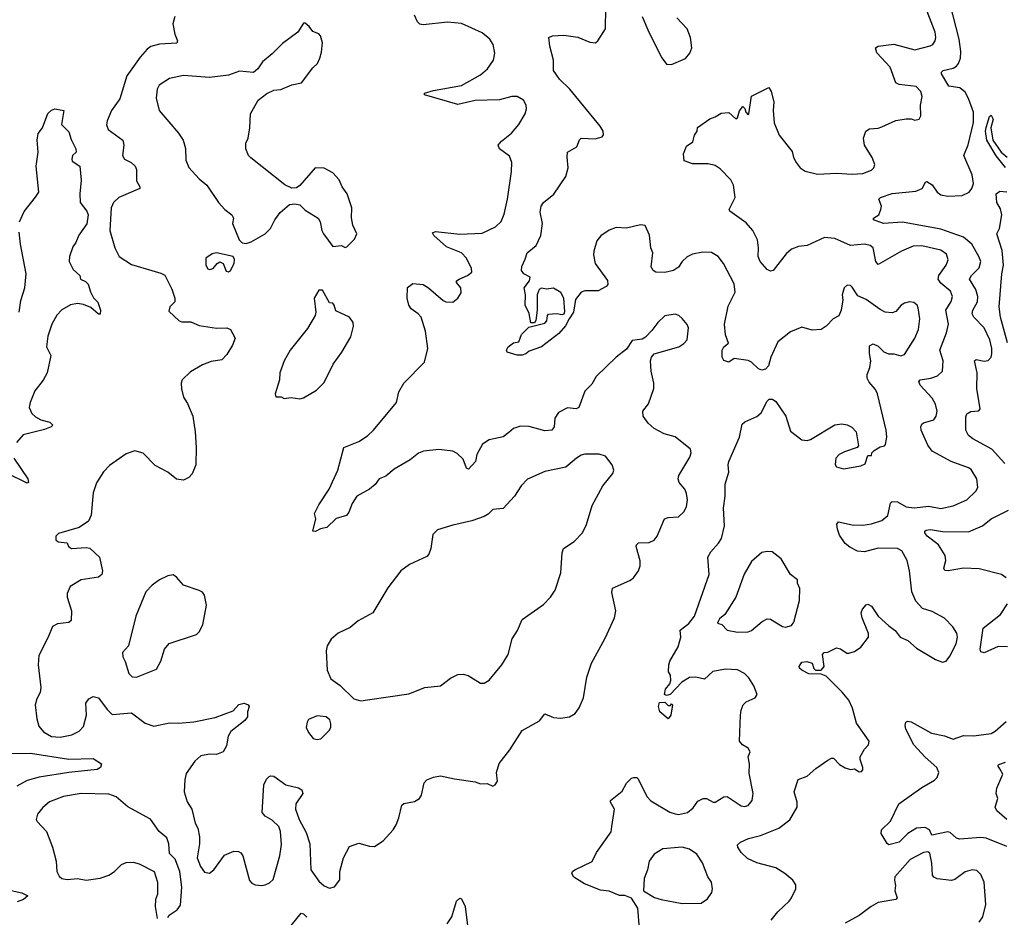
# Model space of a CAD drawing. Extents: x 1550320 to 1685906, y 509093 to 640511.
# Tile 320 of 532: x 1613882 to 1619550, y 567692 to 572857. Entities that reach past the tile are written whole.
import ezdxf

# ---------------------------------------------------------------- set-up
doc = ezdxf.new("R2010")
doc.units = 0

msp = doc.modelspace()

# ---------------------------------------------------------------- linework, layer by layer
at = {"layer": '0CON20XD'}
for points in [[(1619552.8, 570302.8), (1619478.9, 570385), (1619370, 570445), (1619344.4, 570465), (1619327.8, 570495), (1619328.8, 570571.2), (1619335, 570590), (1619357.3, 570602.7), (1619403.3, 570606.7), (1619411.2, 570618.8), (1619391.2, 570735), (1619393.8, 570825), (1619379.2, 570895), (1619387.5, 570902.5), (1619435, 570892.9), (1619456.4, 570896.4), (1619474.5, 570915), (1619478.7, 570935), (1619478.7, 570965), (1619467.3, 571015), (1619433.8, 571085), (1619375.5, 571145), (1619365.5, 571165), (1619369.5, 571185), (1619395.3, 571234.7), (1619397.7, 571265), (1619386.9, 571305), (1619349.1, 571365), (1619360.5, 571385), (1619405, 571430), (1619414.3, 571465), (1619404.4, 571495), (1619362.5, 571565), (1619314.4, 571605), (1619185, 571651.6), (1618965, 571691.9), (1618855, 571684.3), (1618797.5, 571705), (1618797.5, 571715), (1618828.8, 571735), (1618840, 571765), (1618842.5, 571785), (1618828.8, 571825), (1618836.7, 571835), (1618905, 571856.9), (1619040.2, 571869.8), (1619078, 571885), (1619096.7, 571923.3), (1619105, 571926.2), (1619135, 571907.1), (1619164.2, 571864.2), (1619185, 571850), (1619225, 571841.8), (1619307.5, 571845), (1619347.5, 571865), (1619362.9, 571885), (1619372.5, 571915), (1619364.7, 571965), (1619318.2, 572075), (1619341.9, 572138.1), (1619372.8, 572265), (1619372.5, 572325), (1619344.4, 572404.4), (1619325, 572440), (1619295, 572464.6), (1619230, 572475), (1619188.5, 572545), (1619188.1, 572555), (1619198, 572565), (1619255, 572578.4), (1619275, 572590.8), (1619287.3, 572605), (1619297.6, 572635), (1619299.4, 572675), (1619291, 572745), (1619237.2, 572955)], [(1617995, 571336.7), (1617934.4, 571455), (1617903.8, 571493.8), (1617865, 571517.3), (1617815, 571520.5), (1617755, 571507.5), (1617725, 571492.9), (1617695.8, 571465), (1617675, 571434.2), (1617645, 571414.4), (1617595, 571402.2), (1617545, 571404.4), (1617529.4, 571415), (1617518.1, 571435), (1617527.1, 571515), (1617514.4, 571545), (1617508.3, 571618.3), (1617483, 571673), (1617455, 571676.7), (1617375, 571658.6), (1617315, 571661.9), (1617275, 571646.7), (1617226.7, 571613.3), (1617204.6, 571585), (1617186.9, 571525), (1617184.4, 571504.4), (1617194.2, 571455), (1617266.1, 571356.1), (1617267, 571333), (1617258.3, 571321.7), (1617212.7, 571297.3), (1617135, 571297.5), (1617115, 571290), (1617082.2, 571247.8), (1617070, 571175), (1617045, 571136.7), (1617023.3, 571095), (1616985, 571051.2), (1616885, 570974.2), (1616815, 570950), (1616796.1, 570933.9), (1616775, 570926.2), (1616745, 570927.5), (1616688.8, 570945), (1616684.2, 570955), (1616694.3, 570975), (1616725, 570998.2), (1616756.4, 571003.6), (1616770, 571045), (1616812.1, 571087.9), (1616905, 571111.2), (1616916.7, 571125), (1616920, 571155), (1616926.4, 571163.6), (1616973, 571167), (1617005, 571160.8), (1617015.7, 571164.3), (1617021.1, 571178.9), (1617015.4, 571255), (1616998, 571288), (1616955, 571311.9), (1616915, 571306), (1616885, 571312.9), (1616872.5, 571305), (1616861.1, 571275), (1616861.4, 571185), (1616854, 571126), (1616845, 571112.5), (1616823.6, 571113.6), (1616815.8, 571165.8), (1616791.2, 571215), (1616794, 571275), (1616786.7, 571315), (1616816.2, 571355), (1616820, 571375), (1616785, 571395.8), (1616770.8, 571415), (1616772.7, 571437.3), (1616791.4, 571478.6), (1616804, 571515), (1616855, 571558.8), (1616882.9, 571615), (1616890.8, 571685), (1616878.8, 571748.8), (1616884.2, 571785), (1616898, 571805), (1616956.4, 571853.6), (1617025.6, 571955), (1617040, 572005), (1617033, 572067), (1617036.2, 572095), (1617090, 572125), (1617104.4, 572165.6), (1617115, 572176), (1617195, 572171.9), (1617235, 572184), (1617242, 572195), (1617241.2, 572215), (1617224, 572245), (1617048.1, 572458.1), (1616989.2, 572515), (1616954.4, 572565), (1616955.8, 572625), (1616934.2, 572705), (1616927.5, 572755), (1616950, 572765), (1617015, 572767.8), (1617095, 572757.5), (1617165, 572728), (1617195.9, 572724.1), (1617210, 572735), (1617253.8, 572805), (1617257, 572923)], [(1618286, 567945), (1618235, 567976.5), (1618125.4, 568005.4), (1618071.4, 568031.4), (1618036.2, 568065), (1618016.7, 568095), (1618015, 568110), (1618032.5, 568125), (1618076.7, 568145), (1618146.7, 568163.3), (1618252, 568205), (1618315, 568252.9), (1618357.8, 568325), (1618358.1, 568355), (1618341.2, 568415), (1618363.3, 568485), (1618415, 568503.3), (1618465, 568547.5), (1618533.9, 568596.1), (1618555, 568607.5), (1618567, 568607), (1618600.7, 568570.7), (1618635, 568552.5), (1618665, 568542.5), (1618687, 568547), (1618715, 568530), (1618728.3, 568531.7), (1618735, 568540), (1618736.7, 568555), (1618720.7, 568600.7), (1618721.2, 568615), (1618745, 568660), (1618768.8, 568685), (1618772, 568705), (1618699.2, 568809.2), (1618675.9, 568895), (1618655, 568941.5), (1618617.3, 568987.3), (1618525, 569079.1), (1618495, 569091.9), (1618425, 569093.6), (1618383.8, 569115), (1618372, 569125), (1618370, 569135), (1618385, 569161.2), (1618414.3, 569164.3), (1618444.2, 569154.2), (1618454.4, 569124.4), (1618464.2, 569114.2), (1618495, 569113.8), (1618512.5, 569135), (1618504.2, 569205), (1618513.3, 569215), (1618535, 569218), (1618585, 569242), (1618607.9, 569237.9), (1618643, 569213), (1618655, 569212), (1618687.9, 569222.1), (1618725, 569246.7), (1618769.2, 569305), (1618767.5, 569325), (1618731.4, 569415), (1618726, 569444), (1618734.3, 569465.7), (1618755, 569490), (1618765, 569493.3), (1618785, 569482), (1618825, 569425.8), (1618885, 569369.2), (1618922.7, 569342.7), (1618950.8, 569305), (1618994.4, 569284.4), (1619045, 569241.2), (1619155, 569176), (1619195, 569161.2), (1619215, 569166.7), (1619237.5, 569195), (1619273.4, 569266.6), (1619280, 569305), (1619276.2, 569326.2), (1619253.4, 569363.4), (1619205, 569413.8), (1619135, 569451.4), (1619079.3, 569469.3), (1619041.7, 569511.7), (1619017.3, 569565), (1619005.4, 569685), (1618990.5, 569745), (1618961.1, 569801.1), (1618935, 569814.5), (1618825, 569816.2), (1618745, 569795.4), (1618705, 569799.6), (1618661.3, 569821.3), (1618633.6, 569843.6), (1618601.8, 569891.8), (1618589.3, 569925), (1618585.5, 569954.5), (1618595, 569967.1), (1618675, 569950.8), (1618735, 569948), (1618785, 569956), (1618845, 569976.2), (1618878.8, 570005), (1618894.4, 570075), (1618905, 570085.7), (1618935, 570083.3), (1618985, 570053.8), (1619031.7, 570048.3), (1619115, 570058.5), (1619185, 570044.4), (1619255, 570060), (1619335.4, 570094.6), (1619385.8, 570145), (1619396.9, 570165), (1619392.5, 570215), (1619359.1, 570269.1), (1619345, 570279.4), (1619245, 570314.4), (1619135.6, 570375), (1619109.6, 570409.6), (1619071.1, 570495), (1619069.1, 570515), (1619075, 570529.2), (1619085, 570537.5), (1619145, 570555.7), (1619157.8, 570575), (1619164.5, 570605), (1619155, 570644), (1619135, 570679.4), (1619066.7, 570755), (1619057.5, 570775), (1619065, 570785.5), (1619126.7, 570795), (1619165, 570808.1), (1619194.3, 570835), (1619199.1, 570895), (1619179.6, 570955), (1619217.9, 571055), (1619229.6, 571105), (1619212.7, 571185), (1619244.6, 571235), (1619252.9, 571265), (1619240.6, 571295), (1619185, 571340.5), (1619170, 571365), (1619173.6, 571385), (1619216.5, 571445), (1619227.5, 571475), (1619217.9, 571507.9), (1619185, 571530.5), (1619075, 571556.2), (1619025, 571553.2), (1618957.5, 571525), (1618825, 571448.8), (1618811.1, 571465), (1618795, 571543.8), (1618778.4, 571558.4), (1618745, 571565.4), (1618665, 571557.7), (1618575, 571597.5), (1618515, 571604.3), (1618415, 571558), (1618365, 571551.9), (1618325, 571536.7), (1618295, 571510.6), (1618220, 571415), (1618205, 571410), (1618185, 571420), (1618145, 571466.7), (1618133.1, 571495), (1618135.5, 571545), (1618129.8, 571589.8), (1618102.2, 571645), (1618065, 571688), (1617970, 571755), (1617966.7, 571765), (1618001.2, 571835), (1617991.4, 571905), (1617975.6, 571935), (1617915, 571999.4), (1617885, 572017.5), (1617845, 572028.5), (1617755, 572028.6), (1617707.5, 572045), (1617702.5, 572085), (1617720.7, 572129.3), (1617756.7, 572155), (1617767.5, 572192.5), (1617782.5, 572215), (1617783.3, 572236.7), (1617855, 572287.5), (1617885, 572297.5), (1617920.7, 572319.3), (1617965, 572322.5), (1618005, 572287.5), (1618015, 572292.5), (1618026.4, 572333.6), (1618045, 572357.5), (1618057, 572347), (1618062.5, 572325), (1618075, 572310), (1618080, 572315), (1618095, 572417.5), (1618195, 572467.5), (1618207.5, 572445), (1618223.8, 572385), (1618220, 572335), (1618226, 572264), (1618253.3, 572193.3), (1618329.7, 572099.7), (1618336.7, 572065), (1618352.9, 572035), (1618375.3, 572005.3), (1618404, 571985), (1618475, 571968.2), (1618585, 571973.6), (1618675, 571967.8), (1618735, 571972.2), (1618785, 571991.4), (1618800, 572005), (1618804.2, 572025), (1618789.4, 572065), (1618745.5, 572135), (1618739.4, 572175), (1618752.5, 572215), (1618775, 572230), (1618825, 572232.9), (1618845, 572240), (1618925, 572277.5), (1618986.1, 572286.1), (1619015, 572286.7), (1619035, 572280), (1619060, 572285), (1619070, 572305), (1619067.5, 572365), (1619077.1, 572415), (1619070, 572445), (1619042.7, 572472.7), (1618945, 572484.3), (1618925, 572494), (1618892.2, 572585), (1618816.7, 572666.7), (1618808.8, 572695), (1618824.3, 572705.7), (1618915, 572715.7), (1619035, 572684.5), (1619123.5, 572706.5), (1619138, 572715), (1619152.5, 572735), (1619156.9, 572755), (1619151.9, 572785), (1619106.4, 572905)], [(1614775.8, 572875), (1614764.3, 572834.3), (1614774.2, 572775), (1614791.2, 572735), (1614787.5, 572722.5), (1614686.6, 572716.6), (1614637, 572703), (1614615, 572688.1), (1614575, 572641.4), (1614499.4, 572535), (1614457.9, 572402.1), (1614410.5, 572335), (1614384.7, 572275.3), (1614381.7, 572251.7), (1614392.2, 572225), (1614476.7, 572165), (1614481.9, 572135), (1614473.1, 572075), (1614486, 572055), (1614523.8, 572035), (1614546, 572015), (1614554, 571995), (1614555, 571930), (1614573.8, 571895), (1614573.3, 571885), (1614452, 571835), (1614422.5, 571805), (1614408.1, 571775), (1614401.5, 571645), (1614428.9, 571545), (1614455, 571494.3), (1614525, 571447.8), (1614695, 571399.4), (1614717.9, 571387.9), (1614757.6, 571307.6), (1614775.7, 571255), (1614775.8, 571234.2), (1614746.7, 571205), (1614740.7, 571180.7), (1614800, 571125), (1614815, 571118), (1614867.9, 571117.9), (1614915, 571097.5), (1615015, 571082.9), (1615075, 571084), (1615096.2, 571075), (1615122, 571025), (1615106.9, 570985), (1615075, 570930), (1615045, 570900), (1614985, 570891.2), (1614935, 570870.8), (1614865, 570831.1), (1614816.9, 570785), (1614810.9, 570765), (1614812.8, 570732.8), (1614825.8, 570685), (1614847.9, 570647.9), (1614878, 570575), (1614892, 570485), (1614898.6, 570395), (1614895.9, 570295.9), (1614875, 570243.3), (1614855, 570223.8), (1614825, 570207.5), (1614785, 570213.8), (1614734.4, 570254.4), (1614662.7, 570292.7), (1614593.4, 570363.4), (1614545, 570375.7), (1614495, 570358.5), (1614398.1, 570291.9), (1614364.6, 570255.4), (1614325, 570192), (1614304.4, 570135), (1614294.4, 570005.6), (1614277.5, 569972.5), (1614225, 569936), (1614105, 569900), (1614090, 569885), (1614090, 569865), (1614103.6, 569853.6), (1614155, 569846.7), (1614162.5, 569825), (1614180, 569815), (1614265, 569820), (1614285.8, 569815.8), (1614341.2, 569765), (1614359.2, 569685), (1614355.8, 569664.2), (1614335, 569648.8), (1614235, 569633.1), (1614172.9, 569595), (1614155.8, 569555), (1614154.4, 569535), (1614179.4, 569455), (1614179.1, 569400.9), (1614165, 569388.6), (1614098.9, 569381.1), (1614070, 569365), (1614046.7, 569305), (1613992, 569198), (1613987.5, 569145), (1614004.5, 569015), (1613999.5, 568985), (1613979.8, 568950.2), (1613971.8, 568915), (1613980, 568835), (1613992.5, 568792.5), (1614018.9, 568758.9), (1614065, 568732.1), (1614115, 568728.9), (1614182.5, 568742.5), (1614225, 568762.5), (1614249.6, 568790.4), (1614266.9, 568855), (1614262.1, 568925), (1614279.8, 568950.2), (1614305, 568961.8), (1614335, 568955.6), (1614385, 568888.6), (1614415, 568860), (1614525, 568869.4), (1614605, 568808.6), (1614655, 568791.4), (1614745, 568811.9), (1614795, 568809.2), (1614885, 568816.7), (1615007.6, 568842.4), (1615110.7, 568879.3), (1615142.7, 568917.3), (1615175, 568923.8), (1615197.5, 568915), (1615203.3, 568905), (1615193.3, 568875), (1615192.5, 568845), (1615177.5, 568825), (1615097.9, 568762.1), (1615082.5, 568735), (1615071.7, 568678.3), (1615053.8, 568645), (1615015, 568628.6), (1614975, 568631.4), (1614925, 568622), (1614890.3, 568589.7), (1614839.7, 568520.3), (1614832.2, 568485), (1614829.4, 568415), (1614847, 568357), (1614873.3, 568315), (1614893, 568233), (1614907.5, 568205), (1614916.7, 568155), (1614916.7, 568115), (1614903.3, 568035), (1614922.5, 567985), (1614945, 567952), (1614975, 567946), (1614999.2, 567965), (1615060.9, 568049.1), (1615115, 568072), (1615141.7, 568071.7), (1615155, 568063.3), (1615166, 568045), (1615204.5, 567904.5), (1615218.3, 567888.3), (1615238.3, 567878.3), (1615275, 567874.4), (1615295, 567878.6), (1615319.7, 567890.3), (1615340.7, 567909.3), (1615378.9, 568045), (1615389.1, 568110.9), (1615383.1, 568185), (1615374.2, 568215), (1615335, 568250.8), (1615295, 568273.8), (1615278.8, 568295), (1615286.7, 568455), (1615302.7, 568487.3), (1615318, 568502), (1615325, 568506.7), (1615345, 568503.8), (1615415, 568454.2), (1615487, 568437), (1615506, 568425), (1615512, 568405), (1615472.5, 568345), (1615469.1, 568315), (1615490.9, 568255), (1615530.3, 568180.3), (1615551.5, 568115), (1615557.5, 567965), (1615605, 567900.8), (1615635, 567874), (1615665, 567860), (1615695, 567866.7), (1615725, 567907.5), (1615725.7, 567955), (1615746.9, 568035), (1615780.9, 568099.1), (1615835, 568118.6), (1615895, 568100.8), (1615925, 568100), (1615975, 568132), (1616032.9, 568195), (1616050, 568225), (1616065.5, 568265), (1616081.7, 568338.3), (1616093.6, 568346.4), (1616155, 568358.6), (1616184.4, 568375.6), (1616194.2, 568395), (1616210, 568465), (1616225, 568482.5), (1616265, 568498.8), (1616305, 568506), (1616385, 568488), (1616505, 568471.2), (1616535, 568460), (1616573, 568463), (1616605, 568447.5), (1616620, 568455), (1616632.5, 568475), (1616626.2, 568525), (1616643, 568577), (1616704, 568655), (1616775, 568767.5), (1616875, 568823.3), (1616905, 568863.3), (1616955, 568842.5), (1616995, 568837.1), (1617047.5, 568845), (1617080, 568865), (1617103.4, 568896.6), (1617128.1, 568955), (1617147, 569073), (1617174.6, 569155.4), (1617252.4, 569297.6), (1617306, 569415), (1617314, 569455), (1617291.4, 569561.4), (1617295, 569586.2), (1617395, 569630), (1617416, 569645), (1617444.2, 569685), (1617454.2, 569715), (1617454.2, 569744.2), (1617430, 569825), (1617432.5, 569835), (1617445, 569846.2), (1617505, 569848.6), (1617535, 569862.9), (1617551.9, 569885), (1617594.5, 569985.5), (1617615, 569992.9), (1617675, 569995.8), (1617706, 570025), (1617720, 570055), (1617725.6, 570095), (1617720.7, 570130.7), (1617710.6, 570155), (1617678.9, 570195), (1617672.9, 570215), (1617677.3, 570235), (1617739.8, 570340.2), (1617747.3, 570365), (1617744.4, 570385), (1617655, 570457.5), (1617592.5, 570475), (1617535, 570504.3), (1617500.8, 570535), (1617472, 570575), (1617470, 570605), (1617502.7, 570647.3), (1617532.5, 570735), (1617532.5, 570765), (1617518, 570835), (1617512.5, 570895), (1617519.2, 570915), (1617535, 570933.8), (1617675.6, 570974.4), (1617705.8, 570994.2), (1617724.1, 571015.9), (1617732.5, 571085), (1617725, 571103.3), (1617695, 571138.8), (1617675.7, 571155.7), (1617655, 571162), (1617595, 571152.5), (1617555, 571115.8), (1617521.3, 571068.7), (1617485, 571031.2), (1617465, 571018), (1617408.5, 571011.5), (1617375, 570961.4), (1617315.4, 570914.6), (1617201.4, 570805), (1617175, 570760), (1617135, 570720), (1617100, 570625), (1617085, 570618.8), (1617035, 570624.3), (1616983.4, 570596.6), (1616962, 570565), (1616959.2, 570515), (1616945, 570496), (1616905, 570491.4), (1616815, 570515.6), (1616765, 570518.6), (1616724.3, 570505.7), (1616697.9, 570482.1), (1616665, 570456), (1616585, 570439.2), (1616545.6, 570414.4), (1616513.3, 570355), (1616505.7, 570314.3), (1616465, 570271.2), (1616455, 570277.5), (1616435, 570328), (1616400.3, 570360.3), (1616375, 570374.3), (1616295, 570384.3), (1616205.7, 570374.3), (1616177.3, 570362.7), (1616130, 570325), (1616038.3, 570271.7), (1615989.7, 570230.3), (1615951.2, 570215), (1615928.3, 570181.7), (1615896.7, 570155), (1615822.5, 570115), (1615796.1, 570073.9), (1615777, 570023), (1615762.5, 570005), (1615703.9, 569986.1), (1615650, 569935), (1615613, 569927), (1615585, 569912.5), (1615570, 569915), (1615587.5, 569985), (1615580, 570015), (1615603.3, 570065), (1615663.4, 570156.6), (1615714.4, 570265.6), (1615747.5, 570395), (1615835, 570429.2), (1615885, 570463.3), (1615918.1, 570495), (1616050.8, 570655), (1616063.8, 570715), (1616093.3, 570765), (1616213, 570887), (1616231.9, 570965), (1616218.9, 571065), (1616192.9, 571145), (1616175.3, 571165.3), (1616135, 571193.3), (1616121.9, 571215), (1616112.5, 571255), (1616114.2, 571315.8), (1616145, 571339.2), (1616205, 571333.1), (1616235, 571314.3), (1616320.7, 571240.7), (1616335.8, 571234.2), (1616375, 571232.5), (1616404, 571255), (1616422.9, 571285), (1616422.5, 571315), (1616396.2, 571345), (1616396.7, 571355), (1616411.2, 571365)], [(1615755, 571546.7), (1615765, 571550), (1615810, 571595), (1615822.5, 571625), (1615800, 571675), (1615792.3, 571717.7), (1615793.3, 571775), (1615767.5, 571855), (1615737.5, 571895), (1615721.2, 571935), (1615685.6, 571975.6), (1615635, 572002.5), (1615582.5, 572005), (1615495, 571903.3), (1615475, 571890), (1615448.3, 571888.3), (1615407.7, 571907.7), (1615212.7, 572062.7), (1615200, 572075), (1615183.3, 572115), (1615183.6, 572146.4), (1615196.7, 572175), (1615206, 572235), (1615211.2, 572315), (1615255, 572393.3), (1615305, 572432.5), (1615345, 572452.5), (1615385, 572456.2), (1615447.7, 572482.3), (1615505, 572493.8), (1615569.7, 572580.3), (1615595.5, 572604.5), (1615610.8, 572635), (1615619.2, 572670.8), (1615625.8, 572725), (1615613.8, 572765), (1615605, 572776.2), (1615569.3, 572789.3), (1615547.7, 572817.7), (1615525, 572837.5), (1615515, 572837.5), (1615483.9, 572786.1), (1615395, 572721.2), (1615335, 572660), (1615280, 572615), (1615253.3, 572575), (1615227.3, 572552.7), (1615148.3, 572561.7), (1615085, 572537.5), (1614975, 572525.6), (1614825, 572535.4), (1614745, 572518.9), (1614685, 572481.2), (1614673.2, 572456.8), (1614668.1, 572405), (1614684.3, 572335), (1614796.9, 572205), (1614822.9, 572165), (1614835.7, 572115.7), (1614838.3, 572048.3), (1614855, 572006.2), (1614915, 571941.2), (1614960, 571905), (1615026.1, 571806.1), (1615062.5, 571765), (1615102.5, 571735), (1615112.5, 571715), (1615107.5, 571685), (1615145, 571590), (1615163, 571573), (1615185, 571570), (1615215, 571578.8), (1615296, 571625), (1615326.2, 571655), (1615351.2, 571705), (1615381.7, 571748.3), (1615435, 571793.3), (1615465, 571797.5), (1615495, 571792.5), (1615525, 571761.2), (1615600, 571715), (1615611.2, 571695), (1615621.2, 571645), (1615631.2, 571625), (1615685, 571552.5), (1615735, 571558.8), (1615755, 571546.7)], [(1616411.2, 571365), (1616460.8, 571385), (1616485.6, 571405), (1616483.3, 571425), (1616454.4, 571485), (1616425, 571515.6), (1616339.7, 571549.7), (1616266.7, 571615), (1616258.3, 571631.7), (1616275, 571638), (1616415, 571623.6), (1616545, 571628.2), (1616622, 571665), (1616653.4, 571696.6), (1616671.7, 571738.3), (1616689.5, 571825), (1616714.1, 571984.1), (1616715.7, 572035), (1616701.7, 572071.7), (1616643.8, 572115), (1616636, 572135), (1616655, 572158), (1616714, 572205), (1616755, 572253.8), (1616791.2, 572315), (1616798.8, 572345), (1616798, 572365), (1616782, 572395), (1616746.3, 572416.3), (1616715.6, 572415.6), (1616645, 572395.5), (1616505, 572392.3), (1616405, 572370), (1616212.5, 572425), (1616212.5, 572435), (1616265, 572450), (1616425, 572478.8), (1616535, 572539.2), (1616575.2, 572574.8), (1616609.1, 572625), (1616616.5, 572665), (1616607.1, 572715), (1616588.6, 572745), (1616545, 572781.1), (1616425, 572835.4), (1616345, 572842.3), (1616205, 572827.1), (1616185, 572832), (1616172, 572845), (1616154.2, 572884.2)], [(1617466, 572875), (1617503.1, 572785), (1617578.5, 572638.5), (1617605, 572601.2), (1617635, 572600), (1617715, 572634.3), (1617740, 572665), (1617751.9, 572695), (1617743.5, 572755), (1617725.4, 572805.4), (1617665, 572868)], [(1613880.6, 571695), (1613906.8, 571753.2), (1613973.8, 571836.2), (1613992.5, 571865), (1613977.5, 572015), (1613988.8, 572095), (1613982.5, 572165), (1613987.7, 572202.3), (1614012.5, 572235), (1614043.3, 572316.7), (1614064.2, 572335.8), (1614085, 572344.2), (1614136.7, 572335), (1614123.6, 572253.6), (1614165, 572212.5), (1614178.8, 572168.8), (1614206, 572115), (1614206.2, 572095), (1614186.2, 572075), (1614181.2, 572055), (1614185, 572043.3), (1614228.8, 572015), (1614235.4, 571934.6), (1614227.5, 571855), (1614230, 571805), (1614268.5, 571755), (1614275.9, 571735), (1614268.3, 571681.7), (1614222.2, 571617.8), (1614205.6, 571574.4), (1614188.8, 571551.2), (1614168.8, 571495), (1614166.4, 571466.4), (1614189.7, 571419.7), (1614227.5, 571385), (1614232.5, 571365), (1614260.7, 571350.7), (1614276.2, 571335), (1614289.3, 571290.7), (1614306.9, 571256.9), (1614331.7, 571231.7), (1614348, 571185), (1614345, 571162.5), (1614335, 571162.5), (1614291.8, 571201.8), (1614249.3, 571219.3), (1614215, 571224.4), (1614173.8, 571216.2), (1614125, 571187.8), (1614095, 571157.8), (1614066.7, 571105), (1614043.5, 571036.5), (1614036.9, 570975), (1614061.9, 570925), (1614040, 570825), (1614017.1, 570782.9), (1613968.6, 570721.4), (1613941.4, 570655), (1613937.1, 570625), (1613951.3, 570591.3), (1613972.1, 570572.1), (1614004.5, 570554.5), (1614055, 570541.2), (1614073.3, 570525), (1614063.3, 570515), (1614025, 570499.4), (1613901.1, 570468.9), (1613862.7, 570425)], [(1619556.3, 572006.3), (1619503.5, 572073.5), (1619449.1, 572165), (1619441.8, 572215), (1619445, 572236.2), (1619465, 572300), (1619475, 572307.5), (1619486.5, 572285), (1619472.5, 572235), (1619484.6, 572164.6), (1619533.1, 572095), (1619566.5, 572066.5)], [(1619568.6, 570998.6), (1619527.7, 571145), (1619520.4, 571205), (1619535.9, 571395), (1619546.5, 571445), (1619538.8, 571528.8), (1619507.5, 571625), (1619522.5, 571655), (1619536.7, 571735), (1619528, 571768), (1619507.5, 571805), (1619503.3, 571855), (1619525, 571870), (1619565, 571867.5)], [(1613879.7, 571175), (1613888.7, 571241.3), (1613911.8, 571315), (1613920, 571395), (1613887.5, 571565), (1613878.6, 571635)], [(1615085, 571406.7), (1615095, 571413.3), (1615117.5, 571455), (1615118.3, 571478.3), (1615110, 571495), (1615015, 571515.7), (1614989.7, 571510.3), (1614953.3, 571485), (1614952.9, 571445), (1614965, 571424.2), (1614975, 571420), (1614995, 571426.2), (1615018.8, 571455), (1615035, 571463.8), (1615054.2, 571454.2), (1615070.7, 571410.7), (1615085, 571406.7)], [(1617450, 567625), (1617440, 567745), (1617405, 567802.5), (1617365, 567817.5), (1617335, 567816.7), (1617275, 567842.5), (1617225, 567848.8), (1617134.2, 567884.2), (1617072.7, 567922.7), (1617061.2, 567945), (1617064, 567956), (1617077.5, 567965), (1617177.7, 568012.3), (1617203.3, 568065), (1617286.1, 568183.9), (1617291.2, 568215), (1617306.2, 568315), (1617282.5, 568355), (1617283.3, 568365), (1617351.2, 568418.8), (1617376.1, 568463.9), (1617405, 568492.5), (1617417, 568497), (1617435, 568497.5), (1617440.7, 568490.7), (1617494.6, 568384.6), (1617515, 568362), (1617625, 568296.7), (1617655, 568287.8), (1617675, 568284.4), (1617726.2, 568295), (1617758.7, 568321.3), (1617785, 568360), (1617816.4, 568376.4), (1617835, 568376.2), (1617874.4, 568354.4), (1617885, 568354.3), (1617935, 568385.7), (1617955, 568387.1), (1618035, 568334.2), (1618055, 568329.2), (1618076.2, 568335), (1618098.6, 568365), (1618104.3, 568405), (1618081.7, 568521.7), (1618083.3, 568575), (1618076.5, 568615), (1618086.7, 568645), (1618075.6, 568665), (1618043.3, 568685), (1618025.6, 568705), (1618031.8, 568855), (1618035.5, 568885), (1618047.5, 568915), (1618065, 568931.1), (1618115.8, 568954.2), (1618127.3, 568975), (1618108.9, 569025), (1618079.8, 569069.8), (1618054.3, 569095), (1618015, 569116), (1617945, 569119.1), (1617873.2, 569106.8), (1617825, 569061.5), (1617775, 569073.3), (1617738.7, 569071.3), (1617694, 569046), (1617626.1, 568973.9), (1617605, 568967.5), (1617593.3, 568973.3), (1617600, 569005), (1617624.1, 569035.9), (1617631.2, 569055), (1617628.8, 569085), (1617616.7, 569105), (1617618.8, 569145), (1617624.1, 569165.9), (1617672.3, 569247.7), (1617687.5, 569305), (1617683.8, 569345), (1617735, 569383.3), (1617766.7, 569425), (1617851.2, 569665), (1617844, 569765), (1617860, 569795), (1617905.8, 569845), (1617921.7, 569871.7), (1617939.1, 569945), (1617933.5, 570046.5), (1617943.3, 570115), (1617943.6, 570185), (1617963.9, 570253.9), (1617960, 570295), (1617964.3, 570315), (1618025.6, 570455), (1618040.3, 570529.7), (1618056.6, 570543.4), (1618125, 570574.3), (1618150.8, 570595), (1618185, 570662.5), (1618196.4, 570673.6), (1618215, 570673.8), (1618235, 570660), (1618292.9, 570575), (1618319.5, 570489.5), (1618385, 570439.2), (1618415, 570435.8), (1618435, 570442), (1618575, 570525.6), (1618615, 570530.8), (1618645, 570526), (1618672.3, 570512.3), (1618696.7, 570485), (1618710, 570405), (1618703.6, 570396.4), (1618630.2, 570369.8), (1618600, 570355), (1618580, 570335), (1618577, 570297), (1618584, 570284), (1618623.6, 570273.6), (1618725, 570289.2), (1618748.8, 570301.2), (1618765, 570350), (1618785, 570350), (1618787.5, 570365), (1618801.7, 570378.3), (1618835, 570400), (1618860, 570405), (1618866.4, 570413.6), (1618873.3, 570455), (1618870, 570495), (1618819.4, 570705), (1618808.9, 570728.9), (1618772.1, 570772.1), (1618760.6, 570795), (1618760.6, 570815), (1618775.8, 570855), (1618781.4, 570895), (1618774.2, 570935.8), (1618775, 570980), (1618795, 570992.5), (1618825, 570978.8), (1618857, 570947), (1618884.5, 570934.5), (1618915, 570934.2), (1618955, 570923.8), (1618975, 570930), (1619035, 571024), (1619056.2, 571073.8), (1619063.1, 571135), (1619055, 571200), (1619048.8, 571215), (1619029.1, 571229.1), (1619005, 571234.3), (1618975, 571225.8), (1618956.2, 571215), (1618925, 571178), (1618905, 571170), (1618865, 571174), (1618835, 571189.2), (1618755, 571246.9), (1618707.5, 571267.5), (1618675, 571317.5), (1618665, 571327.5), (1618645, 571330), (1618627.5, 571315), (1618617.5, 571275), (1618620, 571245), (1618612, 571185), (1618597.7, 571152.3), (1618565, 571136.2), (1618525, 571093.8), (1618495, 571074.3), (1618445, 571070.8), (1618385, 571087.1), (1618319.3, 571060.7), (1618246.9, 571003.1), (1618206.7, 570915), (1618192.5, 570865), (1618175, 570846), (1618155, 570841.2), (1618135, 570848.8), (1618095, 570886.2), (1618075, 570896.2), (1617995, 570907.5), (1617965, 570886.7), (1617935.9, 570895.9), (1617925.6, 570915.6), (1617925.6, 570955), (1617935.7, 570974.3), (1617963.3, 570995), (1617944.6, 571044.6), (1617939.5, 571105), (1617961.1, 571208.9), (1618000.3, 571289.7), (1617995, 571336.7)], [(1615495, 570676.2), (1615515, 570682), (1615591.2, 570725), (1615635, 570768.8), (1615685.8, 570875), (1615736.6, 570943.4), (1615787.9, 571032.1), (1615803, 571093), (1615801.2, 571115), (1615780, 571145), (1615702, 571182), (1615693.3, 571215), (1615685, 571226.7), (1615665, 571227.5), (1615625, 571300), (1615605, 571300), (1615577.5, 571255), (1615587.5, 571175), (1615583.3, 571155), (1615539.7, 571080.3), (1615440, 570955), (1615404, 570895), (1615378.8, 570825), (1615376.7, 570785), (1615353.3, 570705), (1615357.5, 570687.5), (1615387.5, 570687.5), (1615405, 570677.5), (1615445, 570682.5), (1615495, 570676.2)], [(1615845, 568938), (1615885, 568944.2), (1616121.7, 568978.3), (1616215, 569013.8), (1616305, 569024), (1616361.2, 569068.8), (1616405, 569088.8), (1616435, 569091.2), (1616463.9, 569083.9), (1616535, 569040), (1616555, 569040), (1616585, 569057.5), (1616658, 569145), (1616694, 569205), (1616717.5, 569295), (1616747.4, 569342.6), (1616774, 569405), (1616898.3, 569491.7), (1616938, 569535), (1616964, 569575), (1616996.4, 569675), (1617005, 569790), (1617012.5, 569815), (1617074.5, 569855.5), (1617121.4, 569905), (1617145, 569953.3), (1617177.9, 570062.1), (1617239.2, 570175), (1617297.5, 570245), (1617303.3, 570265), (1617293.3, 570295), (1617255, 570346), (1617217, 570357), (1617135, 570356.9), (1617115, 570351.9), (1617086.6, 570333.4), (1617026.7, 570283.3), (1616905, 570257.8), (1616806.1, 570213.9), (1616768.9, 570175), (1616730, 570115), (1616665, 570044.4), (1616605, 570038.6), (1616578.8, 570011.2), (1616555, 569999.1), (1616485, 569973.8), (1616375, 569949.4), (1616287.7, 569922.3), (1616261.2, 569895), (1616249.2, 569815), (1616237.9, 569782.1), (1616225, 569767.5), (1616126.8, 569723.2), (1616076.2, 569685), (1616001.1, 569588.9), (1615915.7, 569444.3), (1615831.3, 569398.7), (1615785, 569358.8), (1615715, 569327.5), (1615675, 569292), (1615651.4, 569255), (1615645.6, 569225), (1615651.4, 569115), (1615673.6, 569063.6), (1615726.8, 569026.8), (1615805, 568948.8), (1615845, 568938)], [(1613848.9, 570335), (1613928, 570215), (1613932.5, 570195), (1613925, 570190), (1613808.8, 570248.8)], [(1619560.6, 569645), (1619535, 569665.4), (1619405, 569696.7), (1619315, 569700.3), (1619226.2, 569686.2), (1619208.5, 569688.5), (1619201.8, 569701.8), (1619214, 569745), (1619209.3, 569775), (1619170.6, 569835), (1619128.4, 569868.4), (1619107.1, 569885), (1619093.6, 569905), (1619092.9, 569915), (1619100, 569920), (1619125, 569923.1), (1619195, 569912.4), (1619345, 569909.7), (1619425.6, 569945), (1619474.7, 569985.3), (1619575, 570034.7)], [(1618015, 569333.5), (1618075, 569335.6), (1618095, 569341.9), (1618155.7, 569394.3), (1618185, 569409.2), (1618205, 569408), (1618273.3, 569365), (1618291.2, 569361.2), (1618325, 569372), (1618338.7, 569391.3), (1618371.4, 569515), (1618373.9, 569583.9), (1618360, 569615), (1618360, 569635), (1618320, 569665), (1618265, 569754), (1618214.3, 569794.3), (1618185, 569797.5), (1618155, 569790.8), (1618095, 569740), (1618053, 569667), (1618004, 569535), (1617941.2, 569435), (1617910.7, 569409.3), (1617902.5, 569395), (1617900, 569385), (1617925, 569377.5), (1617954.1, 569344.1), (1618015, 569333.5)], [(1614555, 569074.2), (1614669.7, 569120.3), (1614693.9, 569166.1), (1614716.2, 569235), (1614742.7, 569267.3), (1614900.7, 569319.3), (1614916.1, 569333.9), (1614935.8, 569374.2), (1614957.7, 569487.7), (1614946.7, 569545), (1614935, 569562.5), (1614915, 569572.5), (1614825, 569602.5), (1614785, 569650), (1614765, 569662.5), (1614735, 569657.5), (1614687.5, 569635), (1614645, 569603.8), (1614608.6, 569565), (1614550, 569425), (1614508.8, 569255), (1614473.3, 569215), (1614475, 569190), (1614488.8, 569165), (1614510.8, 569095), (1614530, 569075), (1614555, 569074.2)], [(1619568.3, 569248.3), (1619515, 569249.6), (1619435, 569214.4), (1619415, 569220), (1619410.5, 569235), (1619427.8, 569355), (1619528.8, 569435), (1619567.7, 569495)], [(1617615, 568833.3), (1617567.5, 568875), (1617560, 568905), (1617565, 568927.5), (1617595, 568930), (1617615, 568910), (1617628.3, 568911.7), (1617635, 568920), (1617640, 568915), (1617631.2, 568855), (1617615, 568833.3)], [(1615595, 568716.2), (1615615, 568720), (1615663, 568767), (1615672.5, 568785), (1615673.3, 568805), (1615668.3, 568828.3), (1615646, 568846), (1615595, 568851.2), (1615545, 568830), (1615536.2, 568815), (1615532, 568785), (1615543.8, 568755), (1615570.7, 568720.7), (1615595, 568716.2)], [(1619565, 568098.9), (1619445, 568147.9), (1619415, 568151), (1619292, 568142), (1619275, 568147.3), (1619239.5, 568179.5), (1619225, 568184.1), (1619133.8, 568163.8), (1619120, 568195), (1619095, 568209.5), (1619045, 568205.4), (1618995, 568174.6), (1618945, 568124.2), (1618885, 568110), (1618875, 568116.2), (1618842, 568175), (1618843.3, 568195), (1618894.2, 568245.8), (1618942.9, 568345), (1619075, 568438.8), (1619148.3, 568481.7), (1619163.2, 568496.8), (1619172.5, 568525), (1619161.4, 568555), (1619095, 568613.8), (1619030, 568685), (1618982.5, 568775), (1618978.8, 568795), (1618984.1, 568815.9), (1618995, 568820), (1619015, 568816), (1619131.7, 568751.7), (1619205, 568737.1), (1619255, 568718.1), (1619315, 568737.7), (1619375, 568737.3), (1619475, 568750), (1619497.6, 568762.4), (1619560.4, 568819.6)], [(1613824.8, 568634.8), (1613945, 568636.8), (1614165, 568601.6), (1614305, 568605.8), (1614352.5, 568575), (1614347.5, 568555), (1614327.1, 568542.9), (1614164.2, 568525.8), (1613995, 568498.9), (1613925, 568479.7), (1613865, 568446.2)], [(1619565, 568254.3), (1619508, 568305), (1619497.5, 568325), (1619513.8, 568375), (1619503.3, 568405), (1619508, 568435), (1619542, 568515), (1619525, 568546.2), (1619513.8, 568565), (1619519.2, 568570.8), (1619556.7, 568585)], [(1614735, 567690), (1614742.5, 567705), (1614788.8, 567735), (1614808.3, 567761.7), (1614815.8, 567865), (1614804.2, 567955), (1614776.1, 568026.1), (1614745, 568060), (1614741.2, 568115), (1614728.8, 568148.8), (1614685, 568186.7), (1614635, 568257.5), (1614505, 568326.9), (1614438, 568385), (1614395, 568400.5), (1614235, 568403.8), (1614135, 568386.4), (1614053.9, 568356.1), (1614015.5, 568324.5), (1613985, 568286), (1613977.5, 568255), (1613982.6, 568242.6), (1614036.9, 568185), (1614071.4, 568095), (1614092.9, 568015), (1614096.6, 567956.6), (1614109.7, 567929.7), (1614125, 567916), (1614155, 567909.2), (1614215, 567915.6), (1614265, 567905.8), (1614345, 567916.9), (1614395.6, 567934.4), (1614428, 567955), (1614468.8, 567995), (1614495, 568008), (1614535, 568008.8), (1614570.5, 568000.5), (1614656.7, 567955), (1614676.2, 567895), (1614676.2, 567825), (1614663.3, 567795), (1614662.5, 567755), (1614673.3, 567685)], [(1617695, 567772.2), (1617805, 567774.2), (1617842.3, 567797.7), (1617866.7, 567835), (1617871.2, 567855), (1617864.2, 567895), (1617843.3, 567925), (1617813.3, 568005), (1617779.4, 568055), (1617738, 568085), (1617695, 568096.2), (1617585, 568085.6), (1617535, 568056), (1617506, 568015), (1617495.8, 567965), (1617476.2, 567915), (1617473.6, 567843.6), (1617536.4, 567806.4), (1617574.1, 567794.1), (1617695, 567772.2)], [(1619406.3, 567663.7), (1619426.4, 567695), (1619443.8, 567765), (1619434.5, 567895), (1619415, 567938.8), (1619391.7, 567961.7), (1619365, 567964.3), (1619325, 567954.2), (1619265, 567910.5), (1619246, 567904), (1619163.4, 567913.4), (1619145, 567923.3), (1619137.3, 567935), (1619133.8, 568003.8), (1619121.8, 568061.8), (1619109.6, 568069.6), (1619085, 568065.7), (1619008.2, 568025), (1618920.9, 567925), (1618917.8, 567905), (1618924.5, 567875), (1618919.6, 567845), (1618932.9, 567805), (1618926.2, 567795), (1618825, 567776.5), (1618782.9, 567755), (1618715, 567702.7), (1618635, 567657.5)], [(1618208.8, 567675), (1618246.6, 567723.4), (1618312, 567785), (1618325.8, 567805), (1618349.2, 567855), (1618349.7, 567879.7), (1618332, 567905), (1618286, 567945)], [(1613815, 567851.1), (1613895, 567832.2), (1613928.8, 567815), (1613903.8, 567795), (1613868.3, 567781.7)], [(1616343.3, 567655), (1616370, 567695), (1616396.7, 567785), (1616415, 567802.5), (1616425, 567797.5), (1616446, 567755), (1616460, 567645)], [(1615444.4, 567645.6), (1615502.5, 567715), (1615515, 567712), (1615535, 567692)]]:
    msp.add_lwpolyline(points, dxfattribs=at)

doc.saveas('drawing.dxf')
